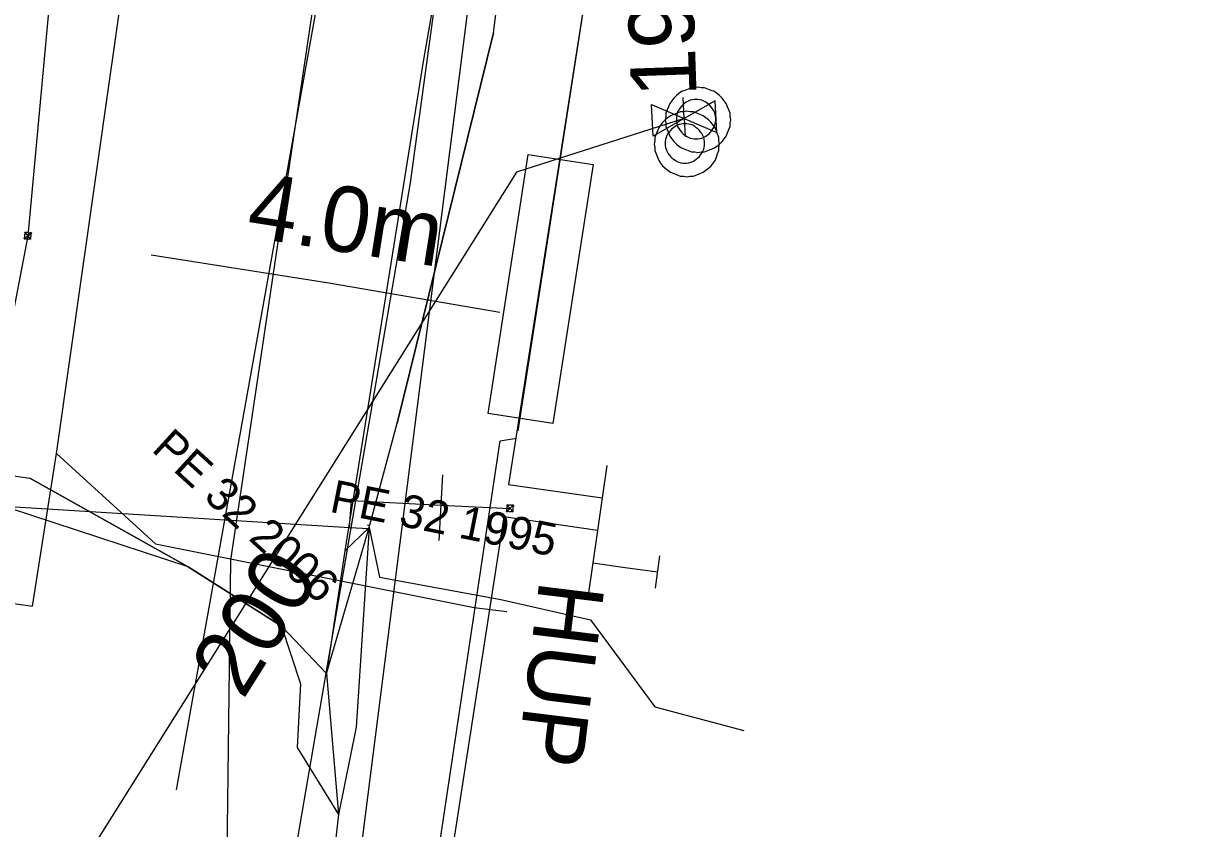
# Model space of a CAD drawing. Extents: x -746464 to -745690, y -1051581 to -1049993.
# Drawn here: x -746234.48 to -746216.64, y -1050986.44 to -1050974.15 of the extents above; entities that cross this region are included whole.
import ezdxf

# ---------------------------------------------------------------- set-up
doc = ezdxf.new("R2010")
doc.units = 0
for name, color, linetype in [('04_CETIN_neprovozovane', 7, 'Continuous'), ('04_CETIN_NN', 7, 'Continuous'), ('04_CETIN_sdelovaci_podzem', 7, 'Continuous'), ('10_CD_Telematika_metalika', 7, 'Continuous'), ('37_TVNET_sdelovaci_aktualizace_2019', 7, 'Continuous'), ('37_TVNET_sdelovaci_televizni kabely', 7, 'Continuous'), ('45_Eltodo_vedeni_NN_zemni', 7, 'Continuous'), ('48_Prazs_plynarenska_STL', 7, 'Continuous'), ('48_Prazs_plynarenska_STL_popisy', 7, 'Continuous'), ('51_PVaK_kanal_jednotna_neoverena poloha_pripojka', 7, 'Continuous'), ('51_PVaK_kanal_objekty', 7, 'Continuous'), ('51_PVaK_kanal_popisy', 7, 'Continuous'), ('51_PVaK_vodovod_chranicky_objekty', 7, 'Continuous'), ('51_PVaK_vodovod_overena poloha_pripojka', 7, 'Continuous'), ('51_PVaK_vodovod_overena poloha_rad', 7, 'Continuous'), ('51_PVaK_vodovod_zruseno_overena poloha', 7, 'Continuous'), ('55_PREdi_chranicky', 7, 'Continuous'), ('55_PREdi_NN', 7, 'Continuous'), ('55_PREdi_NN_pripojovaci_misto', 7, 'Continuous'), ('55_PREdi_stavby_popisy', 7, 'Continuous')]:
    doc.layers.add(name, color=color, linetype=linetype)

msp = doc.modelspace()

# ---------------------------------------------------------------- linework, layer by layer
at = {"layer": '04_CETIN_neprovozovane'}
msp.add_lwpolyline([(-746231.85, -1050996.02), (-746230.91, -1050990.19), (-746228.57, -1050976.58), (-746225.63, -1050955.02), (-746224.75, -1050949.78)], dxfattribs=at)
at = {"layer": '04_CETIN_NN'}
for points in [[(-746229.2, -1050981.84), (-746228.77, -1050980.25), (-746227.3, -1050974.29), (-746226.64, -1050969.1), (-746226, -1050965.46), (-746225.95, -1050965.13), (-746225.36, -1050960.4)], [(-746231.96, -1050982.44), (-746239.81, -1050979.87)], [(-746235.78, -1050980.89), (-746234.38, -1050981.09), (-746231.96, -1050982.44)], [(-746229.85, -1050984.07), (-746229.2, -1050981.84)], [(-746229.2, -1050981.84), (-746229.57, -1050982.2)], [(-746229.57, -1050982.2), (-746229.85, -1050984.07)], [(-746231.96, -1050982.44), (-746230.54, -1050983.35)], [(-746229.85, -1050984.07), (-746230.54, -1050983.35)]]:
    msp.add_lwpolyline(points, dxfattribs=at)
at = {"layer": '04_CETIN_sdelovaci_podzem'}
for points in [[(-746222.98, -1050941.3), (-746223.04, -1050941.71), (-746224.33, -1050951.45), (-746225.51, -1050954.69), (-746225.61, -1050958.91), (-746228.37, -1050974.7), (-746229.57, -1050982.2)], [(-746229.2, -1050981.84), (-746228.77, -1050980.25), (-746227.3, -1050974.29), (-746226.64, -1050969.1), (-746226, -1050965.46), (-746225.95, -1050965.13), (-746225.36, -1050960.4)], [(-746227.3, -1050974.29), (-746228.77, -1050980.25)], [(-746231.96, -1050982.44), (-746239.81, -1050979.87)], [(-746231.96, -1050982.44), (-746239.81, -1050979.87)], [(-746235.78, -1050980.89), (-746234.38, -1050981.09), (-746231.96, -1050982.44)], [(-746230.54, -1050983.35), (-746231.96, -1050982.44), (-746234.38, -1050981.09)], [(-746229.85, -1050984.07), (-746229.2, -1050981.84)], [(-746229.2, -1050981.84), (-746229.57, -1050982.2)], [(-746229.2, -1050981.84), (-746229.4, -1050984.89)], [(-746229.2, -1050981.84), (-746229.04, -1050982.6), (-746227.19, -1050982.94)], [(-746229.57, -1050982.2), (-746229.85, -1050984.07)], [(-746231.96, -1050982.44), (-746230.54, -1050983.35)], [(-746227.19, -1050982.94), (-746225.82, -1050983.25), (-746224.84, -1050984.58), (-746223.48, -1050984.94)], [(-746230.54, -1050983.35), (-746230.25, -1050984.23), (-746230.3, -1050985.2), (-746229.67, -1050986.22)], [(-746229.85, -1050984.07), (-746230.54, -1050983.35)], [(-746229.85, -1050984.07), (-746229.67, -1050986.22)], [(-746229.4, -1050984.89), (-746229.67, -1050986.22)], [(-746229.67, -1050986.22), (-746230.1, -1050990.01)]]:
    msp.add_lwpolyline(points, dxfattribs=at)
at = {"layer": '10_CD_Telematika_metalika'}
msp.add_lwpolyline([(-746116.552, -1050521.207), (-746121.17, -1050569.408), (-746128.236, -1050608.848), (-746137.347, -1050610.336), (-746147.573, -1050674.704), (-746154.081, -1050701.12), (-746179.17, -1050709.95), (-746193.05, -1050747.67), (-746206.515, -1050825.577), (-746217.3, -1050901.851), (-746223.756, -1050942.953), (-746230.272, -1050994.196), (-746241.227, -1050999.731), (-746247.174, -1051050.056), (-746252.666, -1051096.533), (-746257.91, -1051185.16), (-746266.649, -1051259.574), (-746273.157, -1051294.362), (-746289.838, -1051383.531), (-746309.089, -1051442.724), (-746337.772, -1051532.949), (-746327.582, -1051537.864), (-746339.385, -1051562.334), (-746354.288, -1051580.571)], dxfattribs=at)
at = {"layer": '37_TVNET_sdelovaci_aktualizace_2019'}
msp.add_lwpolyline([(-746231.96, -1050982.44), (-746239.81, -1050979.87), (-746264.47, -1050978.06), (-746265.08, -1050979.52), (-746265.41, -1050980.69), (-746266.82, -1050981.5), (-746269.48, -1050980.48), (-746271.835, -1050981.962), (-746273.76, -1050984.11), (-746277.647, -1050986.089), (-746280.73, -1050987.99), (-746283.36, -1050988.98), (-746306.96, -1051001.347), (-746308.71, -1051003.16), (-746309.52, -1051005.24), (-746310.938, -1051003.198), (-746312.241, -1050998.58)], dxfattribs=at)
at = {"layer": '37_TVNET_sdelovaci_televizni kabely'}
msp.add_lwpolyline([(-746232.142, -1050985.844), (-746225.826, -1050950.607), (-746181.624, -1050958.53), (-746182.711, -1050964.596)], dxfattribs=at)
at = {"layer": '45_Eltodo_vedeni_NN_zemni'}
msp.add_lwpolyline([(-746230.77, -1050991.19), (-746231.41, -1050990.11), (-746231.31, -1050982.34), (-746230.06, -1050973.93), (-746228.13, -1050961.44), (-746227.98, -1050959.29), (-746227.21, -1050958.28)], dxfattribs=at)
at = {"layer": '48_Prazs_plynarenska_STL'}
for points in [[(-746234.34, -1050983.04), (-746233.97, -1050980.71), (-746232.76, -1050972.2), (-746230.91, -1050960.35), (-746228.91, -1050947.48), (-746228.59, -1050944.55)], [(-746267.31, -1050977.92), (-746264.91, -1050979.11), (-746239.28, -1050982.34), (-746234.34, -1050983.04)], [(-746233.97, -1050980.71), (-746232.46, -1050982.09)], [(-746232.46, -1050982.09), (-746227.595, -1050983.065)], [(-746227.595, -1050983.065), (-746227.098, -1050983.126)]]:
    msp.add_lwpolyline(points, dxfattribs=at)
at = {"layer": '51_PVaK_kanal_jednotna_neoverena poloha_pripojka'}
msp.add_lwpolyline([(-746224.39, -1050975.6), (-746226.95, -1050976.42), (-746236.297, -1050991.295)], dxfattribs=at)
at = {"layer": '51_PVaK_kanal_objekty'}
for p, q in [((-746224.39, -1050975.6), (-746224.408, -1050975.279)), ((-746224.89, -1050975.384), (-746223.89, -1050975.816)), ((-746224.863, -1050975.87), (-746224.89, -1050975.384)), ((-746223.917, -1050975.33), (-746224.863, -1050975.87)), ((-746223.89, -1050975.816), (-746223.917, -1050975.33)), ((-746224.39, -1050975.6), (-746224.375, -1050975.872))]:
    msp.add_line(p, q, dxfattribs=at)
for points in [[(-746223.68, -1050975.62), (-746223.69, -1050975.57), (-746223.69, -1050975.52), (-746223.71, -1050975.47), (-746223.73, -1050975.42), (-746223.75, -1050975.37), (-746223.78, -1050975.33), (-746223.81, -1050975.29), (-746223.85, -1050975.25), (-746223.89, -1050975.22), (-746223.93, -1050975.19), (-746223.98, -1050975.17), (-746224.03, -1050975.15), (-746224.08, -1050975.13), (-746224.13, -1050975.13), (-746224.18, -1050975.12), (-746224.23, -1050975.13), (-746224.28, -1050975.13), (-746224.33, -1050975.15), (-746224.38, -1050975.17), (-746224.43, -1050975.19), (-746224.47, -1050975.22), (-746224.51, -1050975.25), (-746224.55, -1050975.29), (-746224.58, -1050975.33), (-746224.61, -1050975.37), (-746224.63, -1050975.42), (-746224.65, -1050975.47), (-746224.67, -1050975.52), (-746224.67, -1050975.57), (-746224.68, -1050975.62), (-746224.67, -1050975.67), (-746224.67, -1050975.72), (-746224.65, -1050975.77), (-746224.63, -1050975.82), (-746224.61, -1050975.87), (-746224.58, -1050975.91), (-746224.55, -1050975.95), (-746224.51, -1050975.99), (-746224.47, -1050976.02), (-746224.43, -1050976.05), (-746224.38, -1050976.07), (-746224.33, -1050976.09), (-746224.28, -1050976.11), (-746224.23, -1050976.11), (-746224.18, -1050976.12), (-746224.13, -1050976.11), (-746224.08, -1050976.11), (-746224.03, -1050976.09), (-746223.98, -1050976.07), (-746223.93, -1050976.05), (-746223.89, -1050976.02), (-746223.85, -1050975.99), (-746223.81, -1050975.95), (-746223.78, -1050975.91), (-746223.75, -1050975.87), (-746223.73, -1050975.82), (-746223.71, -1050975.77), (-746223.69, -1050975.72), (-746223.69, -1050975.67), (-746223.68, -1050975.62)], [(-746223.91, -1050975.61), (-746223.91, -1050975.58), (-746223.916, -1050975.55), (-746223.922, -1050975.52), (-746223.934, -1050975.49), (-746223.952, -1050975.46), (-746223.97, -1050975.436), (-746223.988, -1050975.412), (-746224.012, -1050975.388), (-746224.036, -1050975.37), (-746224.06, -1050975.352), (-746224.09, -1050975.334), (-746224.12, -1050975.322), (-746224.15, -1050975.316), (-746224.18, -1050975.31), (-746224.21, -1050975.31), (-746224.24, -1050975.31), (-746224.27, -1050975.316), (-746224.3, -1050975.322), (-746224.33, -1050975.334), (-746224.36, -1050975.352), (-746224.384, -1050975.37), (-746224.408, -1050975.388), (-746224.432, -1050975.412), (-746224.45, -1050975.436), (-746224.468, -1050975.46), (-746224.486, -1050975.49), (-746224.498, -1050975.52), (-746224.504, -1050975.55), (-746224.51, -1050975.58), (-746224.51, -1050975.61), (-746224.51, -1050975.64), (-746224.504, -1050975.67), (-746224.498, -1050975.7), (-746224.486, -1050975.73), (-746224.468, -1050975.76), (-746224.45, -1050975.784), (-746224.432, -1050975.808), (-746224.408, -1050975.832), (-746224.384, -1050975.85), (-746224.36, -1050975.868), (-746224.33, -1050975.886), (-746224.3, -1050975.898), (-746224.27, -1050975.904), (-746224.24, -1050975.91), (-746224.21, -1050975.91), (-746224.18, -1050975.91), (-746224.15, -1050975.904), (-746224.12, -1050975.898), (-746224.09, -1050975.886), (-746224.06, -1050975.868), (-746224.036, -1050975.85), (-746224.012, -1050975.832), (-746223.988, -1050975.808), (-746223.97, -1050975.784), (-746223.952, -1050975.76), (-746223.934, -1050975.73), (-746223.922, -1050975.7), (-746223.916, -1050975.67), (-746223.91, -1050975.64), (-746223.91, -1050975.61)], [(-746223.85, -1050975.99), (-746223.86, -1050975.94), (-746223.86, -1050975.89), (-746223.88, -1050975.84), (-746223.9, -1050975.79), (-746223.92, -1050975.74), (-746223.95, -1050975.7), (-746223.98, -1050975.66), (-746224.02, -1050975.62), (-746224.06, -1050975.59), (-746224.1, -1050975.56), (-746224.15, -1050975.54), (-746224.2, -1050975.52), (-746224.25, -1050975.5), (-746224.3, -1050975.5), (-746224.35, -1050975.49), (-746224.4, -1050975.5), (-746224.45, -1050975.5), (-746224.5, -1050975.52), (-746224.55, -1050975.54), (-746224.6, -1050975.56), (-746224.64, -1050975.59), (-746224.68, -1050975.62), (-746224.72, -1050975.66), (-746224.75, -1050975.7), (-746224.78, -1050975.74), (-746224.8, -1050975.79), (-746224.82, -1050975.84), (-746224.84, -1050975.89), (-746224.84, -1050975.94), (-746224.85, -1050975.99), (-746224.84, -1050976.04), (-746224.84, -1050976.09), (-746224.82, -1050976.14), (-746224.8, -1050976.19), (-746224.78, -1050976.24), (-746224.75, -1050976.28), (-746224.72, -1050976.32), (-746224.68, -1050976.36), (-746224.64, -1050976.39), (-746224.6, -1050976.42), (-746224.55, -1050976.44), (-746224.5, -1050976.46), (-746224.45, -1050976.48), (-746224.4, -1050976.48), (-746224.35, -1050976.49), (-746224.3, -1050976.48), (-746224.25, -1050976.48), (-746224.2, -1050976.46), (-746224.15, -1050976.44), (-746224.1, -1050976.42), (-746224.06, -1050976.39), (-746224.02, -1050976.36), (-746223.98, -1050976.32), (-746223.95, -1050976.28), (-746223.92, -1050976.24), (-746223.9, -1050976.19), (-746223.88, -1050976.14), (-746223.86, -1050976.09), (-746223.86, -1050976.04), (-746223.85, -1050975.99)], [(-746224.08, -1050975.98), (-746224.08, -1050975.95), (-746224.086, -1050975.92), (-746224.092, -1050975.89), (-746224.104, -1050975.86), (-746224.122, -1050975.83), (-746224.14, -1050975.806), (-746224.158, -1050975.782), (-746224.182, -1050975.758), (-746224.206, -1050975.74), (-746224.23, -1050975.722), (-746224.26, -1050975.704), (-746224.29, -1050975.692), (-746224.32, -1050975.686), (-746224.35, -1050975.68), (-746224.38, -1050975.68), (-746224.41, -1050975.68), (-746224.44, -1050975.686), (-746224.47, -1050975.692), (-746224.5, -1050975.704), (-746224.53, -1050975.722), (-746224.554, -1050975.74), (-746224.578, -1050975.758), (-746224.602, -1050975.782), (-746224.62, -1050975.806), (-746224.638, -1050975.83), (-746224.656, -1050975.86), (-746224.668, -1050975.89), (-746224.674, -1050975.92), (-746224.68, -1050975.95), (-746224.68, -1050975.98), (-746224.68, -1050976.01), (-746224.674, -1050976.04), (-746224.668, -1050976.07), (-746224.656, -1050976.1), (-746224.638, -1050976.13), (-746224.62, -1050976.154), (-746224.602, -1050976.178), (-746224.578, -1050976.202), (-746224.554, -1050976.22), (-746224.53, -1050976.238), (-746224.5, -1050976.256), (-746224.47, -1050976.268), (-746224.44, -1050976.274), (-746224.41, -1050976.28), (-746224.38, -1050976.28), (-746224.35, -1050976.28), (-746224.32, -1050976.274), (-746224.29, -1050976.268), (-746224.26, -1050976.256), (-746224.23, -1050976.238), (-746224.206, -1050976.22), (-746224.182, -1050976.202), (-746224.158, -1050976.178), (-746224.14, -1050976.154), (-746224.122, -1050976.13), (-746224.104, -1050976.1), (-746224.092, -1050976.07), (-746224.086, -1050976.04), (-746224.08, -1050976.01), (-746224.08, -1050975.98)]]:
    msp.add_lwpolyline(points, dxfattribs=at)
at = {"layer": '51_PVaK_vodovod_chranicky_objekty'}
for p, q in [((-746234.465, -1050977.434), (-746234.356, -1050977.344)), ((-746234.465, -1050977.434), (-746234.463, -1050977.414)), ((-746234.456, -1050977.335), (-746234.458, -1050977.354)), ((-746234.366, -1050977.443), (-746234.456, -1050977.335)), ((-746234.456, -1050977.335), (-746234.436, -1050977.336)), ((-746234.356, -1050977.344), (-746234.376, -1050977.342)), ((-746234.356, -1050977.344), (-746234.358, -1050977.364)), ((-746234.465, -1050977.434), (-746234.445, -1050977.436)), ((-746234.366, -1050977.443), (-746234.385, -1050977.441)), ((-746234.366, -1050977.443), (-746234.364, -1050977.423)), ((-746228.131, -1050982.04), (-746228.074, -1050981.04)), ((-746227.101, -1050981.597), (-746226.996, -1050981.502)), ((-746227.096, -1050981.497), (-746227.097, -1050981.517)), ((-746227.096, -1050981.497), (-746227.001, -1050981.602)), ((-746227.096, -1050981.497), (-746227.076, -1050981.498)), ((-746226.996, -1050981.502), (-746227.016, -1050981.501)), ((-746226.996, -1050981.502), (-746226.997, -1050981.522)), ((-746227.101, -1050981.597), (-746227.1, -1050981.577)), ((-746227.101, -1050981.597), (-746227.081, -1050981.598)), ((-746227.001, -1050981.602), (-746227.021, -1050981.601)), ((-746227.001, -1050981.602), (-746227, -1050981.582))]:
    msp.add_line(p, q, dxfattribs=at)
for points in [[(-746234.406, -1050977.339), (-746234.411, -1050977.339), (-746234.416, -1050977.339), (-746234.421, -1050977.34), (-746234.426, -1050977.341), (-746234.432, -1050977.344), (-746234.436, -1050977.346), (-746234.44, -1050977.349), (-746234.444, -1050977.353), (-746234.448, -1050977.356), (-746234.451, -1050977.36), (-746234.455, -1050977.365), (-746234.457, -1050977.37), (-746234.459, -1050977.374), (-746234.46, -1050977.379), (-746234.46, -1050977.384), (-746234.461, -1050977.389), (-746234.46, -1050977.394), (-746234.46, -1050977.399), (-746234.458, -1050977.405), (-746234.456, -1050977.41), (-746234.453, -1050977.414), (-746234.451, -1050977.418), (-746234.447, -1050977.423), (-746234.443, -1050977.426), (-746234.44, -1050977.429), (-746234.435, -1050977.433), (-746234.43, -1050977.435), (-746234.425, -1050977.437), (-746234.42, -1050977.438), (-746234.415, -1050977.439), (-746234.41, -1050977.439), (-746234.405, -1050977.439), (-746234.4, -1050977.438), (-746234.395, -1050977.437), (-746234.39, -1050977.434), (-746234.386, -1050977.431), (-746234.381, -1050977.429), (-746234.377, -1050977.425), (-746234.374, -1050977.421), (-746234.37, -1050977.418), (-746234.367, -1050977.413), (-746234.364, -1050977.408), (-746234.363, -1050977.403), (-746234.361, -1050977.399), (-746234.361, -1050977.394), (-746234.36, -1050977.389), (-746234.361, -1050977.383), (-746234.362, -1050977.378), (-746234.363, -1050977.373), (-746234.366, -1050977.368), (-746234.368, -1050977.364), (-746234.371, -1050977.359), (-746234.374, -1050977.355), (-746234.378, -1050977.352), (-746234.382, -1050977.348), (-746234.387, -1050977.345), (-746234.391, -1050977.343), (-746234.396, -1050977.341), (-746234.401, -1050977.34), (-746234.406, -1050977.339)], [(-746226.999, -1050981.552), (-746226.999, -1050981.547), (-746226.999, -1050981.542), (-746227, -1050981.537), (-746227.002, -1050981.532), (-746227.005, -1050981.527), (-746227.007, -1050981.522), (-746227.01, -1050981.518), (-746227.014, -1050981.514), (-746227.018, -1050981.511), (-746227.022, -1050981.508), (-746227.027, -1050981.504), (-746227.031, -1050981.502), (-746227.036, -1050981.501), (-746227.041, -1050981.5), (-746227.046, -1050981.5), (-746227.051, -1050981.499), (-746227.056, -1050981.5), (-746227.061, -1050981.501), (-746227.067, -1050981.503), (-746227.072, -1050981.505), (-746227.076, -1050981.508), (-746227.08, -1050981.511), (-746227.084, -1050981.515), (-746227.087, -1050981.519), (-746227.091, -1050981.522), (-746227.094, -1050981.527), (-746227.096, -1050981.532), (-746227.097, -1050981.537), (-746227.098, -1050981.542), (-746227.099, -1050981.547), (-746227.099, -1050981.552), (-746227.098, -1050981.557), (-746227.097, -1050981.562), (-746227.096, -1050981.567), (-746227.093, -1050981.572), (-746227.09, -1050981.577), (-746227.087, -1050981.581), (-746227.083, -1050981.585), (-746227.08, -1050981.588), (-746227.076, -1050981.591), (-746227.071, -1050981.594), (-746227.066, -1050981.597), (-746227.061, -1050981.598), (-746227.056, -1050981.599), (-746227.051, -1050981.599), (-746227.046, -1050981.6), (-746227.041, -1050981.599), (-746227.036, -1050981.598), (-746227.031, -1050981.596), (-746227.026, -1050981.594), (-746227.022, -1050981.591), (-746227.018, -1050981.588), (-746227.013, -1050981.584), (-746227.01, -1050981.58), (-746227.007, -1050981.576), (-746227.004, -1050981.572), (-746227.002, -1050981.567), (-746227, -1050981.562), (-746226.999, -1050981.557), (-746226.999, -1050981.552)], [(-746229.223, -1050981.805), (-746229.198, -1050981.807), (-746229.204, -1050981.907), (-746229.229, -1050981.905)]]:
    msp.add_lwpolyline(points, dxfattribs=at)
at = {"layer": '51_PVaK_vodovod_overena poloha_pripojka'}
msp.add_line((-746228.1, -1050981.5), (-746227.05, -1050981.55), dxfattribs=at)
msp.add_lwpolyline([(-746229.5, -1050981.84), (-746229.47, -1050981.43), (-746228.1, -1050981.5)], dxfattribs=at)
at = {"layer": '51_PVaK_vodovod_overena poloha_rad'}
msp.add_lwpolyline([(-746234.69, -1050981.52), (-746229.5, -1050981.84), (-746229.201, -1050981.858)], dxfattribs=at)
at = {"layer": '51_PVaK_vodovod_zruseno_overena poloha'}
msp.add_line((-746231.6, -1050947.12), (-746234.41, -1050977.39), dxfattribs=at)
msp.add_lwpolyline([(-746234.41, -1050977.39), (-746234.86, -1050979.7), (-746235.03, -1050980.28)], dxfattribs=at)
at = {"layer": '55_PREdi_chranicky'}
msp.add_lwpolyline([(-746226.77, -1050976.147), (-746225.782, -1050976.301), (-746226.395, -1050980.254), (-746227.383, -1050980.1), (-746226.77, -1050976.147)], close=True, dxfattribs=at)
at = {"layer": '55_PREdi_NN'}
for points in [[(-746224.286, -1050963.566), (-746224.977, -1050967.778), (-746226.932, -1050980.368)], [(-746219.443, -1050964.465), (-746219.964, -1050964.366), (-746220.055, -1050964.839), (-746224.392, -1050964.123), (-746227.074, -1050981.185), (-746225.644, -1050981.389)], [(-746228.2, -1050997.76), (-746229.22, -1050997.17), (-746229.75, -1050996.46), (-746229.62, -1050995.77), (-746228.42, -1050988.66), (-746227.2, -1050980.52), (-746226.95, -1050980.48)], [(-746225.573, -1050980.895), (-746225.644, -1050981.389), (-746225.714, -1050981.885), (-746225.785, -1050982.379), (-746225.856, -1050982.874)], [(-746225.714, -1050981.885), (-746227.144, -1050981.679), (-746229.522, -1050997.02), (-746228.64, -1050997.522), (-746230.308, -1051000.601), (-746231.288, -1051001.031), (-746239.935, -1051001.218), (-746241.63, -1051000.72), (-746241.223, -1050999.496)], [(-746225.785, -1050982.379), (-746225.291, -1050982.45)]]:
    msp.add_lwpolyline(points, dxfattribs=at)
at = {"layer": '55_PREdi_NN_pripojovaci_misto'}
for p, q in [((-746224.831, -1050982.767), (-746224.761, -1050982.272)), ((-746225.291, -1050982.45), (-746224.796, -1050982.52))]:
    msp.add_line(p, q, dxfattribs=at)
at = {"layer": '55_PREdi_stavby_popisy'}
msp.add_lwpolyline([(-746232.528, -1050977.68), (-746229.816, -1050978.108), (-746227.203, -1050978.556)], dxfattribs=at)

# ---------------------------------------------------------------- texts
at = {"layer": '48_Prazs_plynarenska_STL_popisy'}
for s, height, rotation, p in [('PE 32 2006', 0.5, 317.5756, (-746232.537, -1050980.665)), ('PE 32 1995', 0.5, 348.6674, (-746229.819, -1050981.599)), ('HUP', 1, 263, (-746226.598, -1050982.626))]:
    msp.add_text(s, height=height, rotation=rotation, dxfattribs=at).set_placement(p)
at = {"layer": '51_PVaK_kanal_popisy'}
for s, rotation, p in [('195,81', 91.971, (-746224.2, -1050975.259)), ('200', 57.856, (-746231.127, -1050984.484))]:
    msp.add_text(s, height=1, rotation=rotation, dxfattribs=at).set_placement(p)
at = {"layer": '55_PREdi_stavby_popisy'}
msp.add_text('4.0m', height=1, rotation=351.023, dxfattribs=at).set_placement((-746231.094, -1050977.4))

doc.saveas('drawing.dxf')
